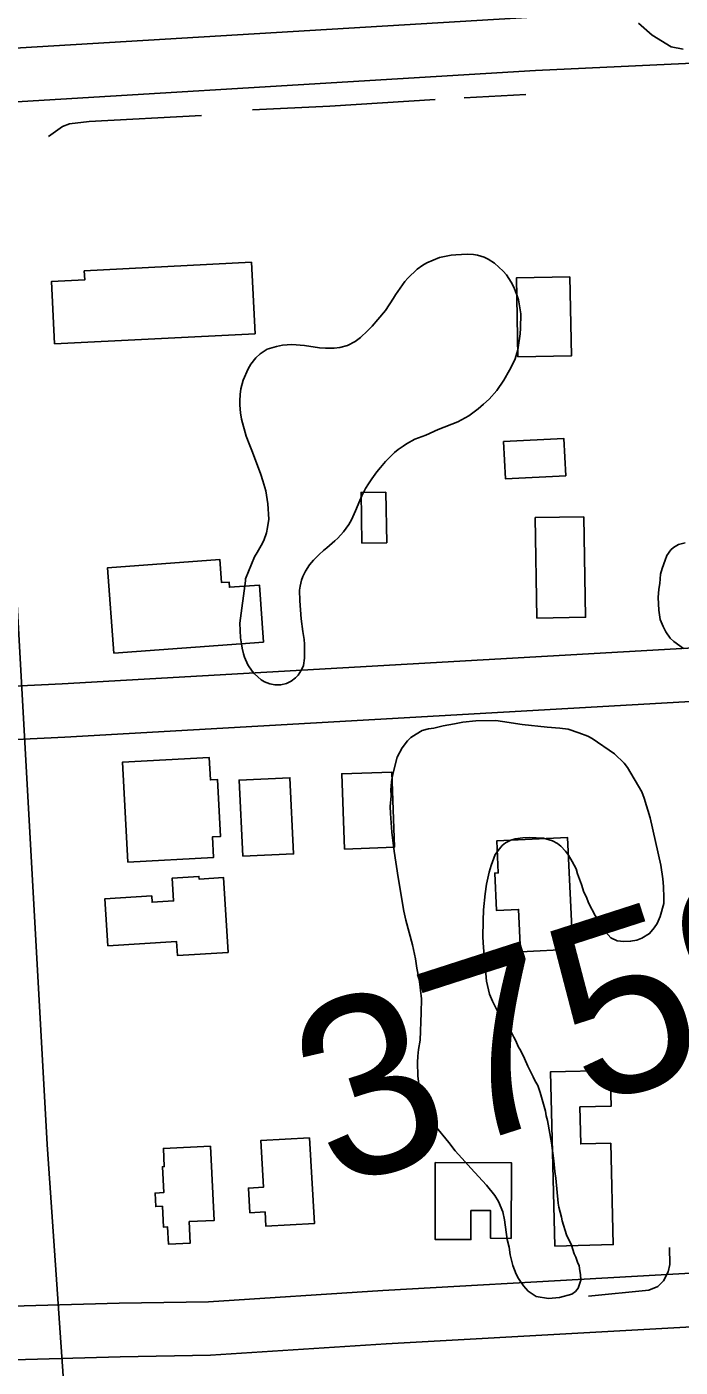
# Model space of a CAD drawing. Extents: x 3313447 to 3351316, y 703786 to 729172.
# Drawn here: x 3321047 to 3321412, y 711460 to 712210 of the extents above; entities that cross this region are included whole.
import ezdxf

# ---------------------------------------------------------------- set-up
doc = ezdxf.new("R2010")
doc.units = 0
for name, color, linetype in [('V-BLDG-OTLN', 7, 'Continuous'), ('V-ROAD-CNTR', 7, 'Continuous'), ('V-SITE-VEGE', 7, 'Continuous'), ('V-SURV-IDEN', 7, 'Continuous'), ('V-TOPO-SHOR', 7, 'Continuous')]:
    doc.layers.add(name, color=color, linetype=linetype)

msp = doc.modelspace()

# ---------------------------------------------------------------- linework, layer by layer
at = {"layer": 'V-BLDG-OTLN'}
for points in [[(3321078.61, 712073.51), (3321172.15, 712078.2), (3321174.15, 712038.27), (3321062.04, 712032.65), (3321060.29, 712067.45), (3321078.87, 712068.38)], [(3321350.31, 712070.09), (3321351.19, 712025.94), (3321321.25, 712025.34), (3321320.37, 712069.5)], [(3321348.01, 711958.83), (3321314.32, 711957.01), (3321313.19, 711977.88), (3321346.88, 711979.7)], [(3321247.42, 711949.68), (3321247.87, 711921.3), (3321233.96, 711921.08), (3321233.5, 711949.46)], [(3321358.13, 711935.84), (3321359.05, 711879.59), (3321331.81, 711879.15), (3321330.89, 711935.39)], [(3321178.96, 711865.72), (3321095.2, 711859.58), (3321091.7, 711907.32), (3321154.52, 711911.92), (3321155.46, 711899.03), (3321159.65, 711899.33), (3321159.87, 711896.38), (3321176.62, 711897.61)], [(3321103.06, 711742.66), (3321100.02, 711798.46), (3321148.55, 711801.11), (3321149.23, 711788.65), (3321153.14, 711788.86), (3321154.87, 711757.02), (3321150.35, 711756.77), (3321150.98, 711745.27)], [(3321224.17, 711749.94), (3321222.68, 711792.03), (3321250.66, 711793.01), (3321252.14, 711750.93)], [(3321167.28, 711745.89), (3321165.29, 711788.52), (3321193.7, 711789.85), (3321195.69, 711747.22)], [(3321322.75, 711692.46), (3321321.58, 711716.14), (3321309.28, 711715.54), (3321308.25, 711736.49), (3321310.26, 711736.59), (3321309.38, 711754.5), (3321348.89, 711756.44), (3321351.96, 711693.89)], [(3321091.75, 711695.83), (3321090.17, 711722.16), (3321116.39, 711723.74), (3321116.61, 711720.19), (3321128.65, 711720.92), (3321127.88, 711733.74), (3321142.79, 711734.64), (3321142.88, 711733.13), (3321156.54, 711733.95), (3321159.05, 711692.14), (3321130.79, 711690.44), (3321130.33, 711698.15)], [(3321373.13, 711585.4), (3321374.56, 711528.62), (3321341.88, 711527.8), (3321339.43, 711625.26), (3321372.88, 711626.11), (3321373.38, 711606.15), (3321355.86, 711605.71), (3321356.38, 711584.98)], [(3321149.3, 711583.77), (3321151.33, 711542.19), (3321137.33, 711541.51), (3321137.92, 711529.5), (3321125.69, 711528.91), (3321125.22, 711538.57), (3321122.92, 711538.46), (3321122.35, 711550.13), (3321118.67, 711549.95), (3321118.3, 711557.5), (3321123.08, 711557.73), (3321122.37, 711572.21), (3321123.41, 711572.26), (3321122.91, 711582.48)], [(3321204.64, 711588.4), (3321207.46, 711540.49), (3321180.24, 711538.89), (3321179.77, 711546.94), (3321171.26, 711546.43), (3321170.44, 711560.3), (3321178.93, 711560.8), (3321177.39, 711586.8)], [(3321275, 711574.59), (3321317.54, 711574.48), (3321317.43, 711532.12), (3321305.94, 711532.16), (3321305.97, 711547.7), (3321294.94, 711547.72), (3321294.9, 711531.45), (3321274.89, 711531.5)]]:
    msp.add_lwpolyline(points, close=True, dxfattribs=at)
at = {"layer": 'V-ROAD-CNTR'}
for points in [[(3320906.78, 714092.92), (3320948.02, 713441.45), (3320968.72, 713045.75), (3320991.58, 712682.24), (3321008.66, 712395.25), (3321033.81, 712017.94), (3321057.85, 711584.65), (3321076.55, 711314.74), (3321092.29, 710987.25), (3321119.28, 710624.69), (3321136.1, 710279.71), (3321163.05, 709828.58), (3321191.31, 709291.85), (3321198.09, 709174.13)], [(3321715.05, 712233.38), (3321329.43, 712215.4), (3320958.68, 712193.14), (3320623.73, 712175.51)], [(3321718.74, 712203.52), (3321331.03, 712185.44), (3320960.37, 712163.19), (3320624.28, 712145.5)], [(3321730.18, 711880.31), (3321066.21, 711842.45), (3320915.53, 711835.16), (3320643, 711822.94)], [(3321731.87, 711850.36), (3321067.79, 711812.49), (3320916.92, 711805.19), (3320644.74, 711792.99)], [(3321754.48, 711527.07), (3321687.98, 711525.33), (3321497.45, 711517.16), (3321245.66, 711502.99), (3321148.07, 711496.71), (3321098.11, 711495.85), (3320964.97, 711492.11), (3320679.58, 711472.85), (3320665.92, 711471.69)], [(3321909.86, 711224.05), (3321884.74, 711500.46), (3321689.02, 711495.35), (3321498.93, 711487.2), (3321247.47, 711473.04), (3321149.29, 711466.72), (3321098.79, 711465.86), (3320966.4, 711462.13), (3320681.86, 711442.94), (3320668.08, 711441.77)]]:
    msp.add_lwpolyline(points, dxfattribs=at)
at = {"layer": 'V-SITE-VEGE'}
for points in [[(3321413.57, 712197.38), (3321406.88, 712198.83), (3321396.22, 712205.2), (3321388.74, 712212.05)], [(3321174.58, 712024.72), (3321177, 712026.95), (3321181.02, 712029.56), (3321186.18, 712031.11), (3321189.55, 712031.85), (3321194.66, 712032.23), (3321201.77, 712031.66), (3321210.3, 712030.45), (3321213.64, 712030.17), (3321218.44, 712030.13), (3321221.51, 712030.59), (3321225.92, 712031.73), (3321230.22, 712033.89), (3321233.08, 712036.1), (3321237.15, 712039.87), (3321239.73, 712042.53), (3321242.93, 712046.19), (3321247.06, 712051.27), (3321251.69, 712058.07), (3321252.78, 712059.92), (3321258.02, 712067.42), (3321259.7, 712069.4), (3321264.84, 712074.29), (3321267.98, 712076.64), (3321270.22, 712078), (3321277.32, 712080.93), (3321283.91, 712082.12), (3321286.54, 712082.45), (3321292.81, 712082.79), (3321296.3, 712082.65), (3321298.61, 712082.27), (3321302.35, 712081.11), (3321304.49, 712080.01), (3321308.03, 712077.69), (3321312.95, 712073.27), (3321314.76, 712071.17), (3321317.37, 712067.14), (3321319, 712064.31), (3321320.58, 712060.03)], [(3321320.58, 712060.03), (3321321.49, 712057.22), (3321322.79, 712049.46), (3321322.75, 712041.32), (3321322.49, 712038.13), (3321321.12, 712029.16), (3321319.76, 712024.27), (3321317.86, 712020.27), (3321316.6, 712017.84), (3321313.33, 712012.3), (3321309.46, 712006.48), (3321305.05, 712001.71), (3321302.04, 711998.92), (3321299.02, 711996.28), (3321296.77, 711994.47), (3321293.77, 711992.26), (3321287.54, 711989.01), (3321276.6, 711984.64), (3321269.64, 711981.57), (3321263.58, 711979.19), (3321258.97, 711976.6), (3321257.03, 711975.37), (3321254.19, 711973.44), (3321252.09, 711971.78), (3321247.23, 711966.73), (3321244.33, 711963.35), (3321242.35, 711960.96), (3321239.43, 711957), (3321237.58, 711954.31), (3321236.02, 711951.6), (3321233.82, 711947.47), (3321232.7, 711944.9), (3321230.44, 711939.17), (3321228.06, 711934.17), (3321226.65, 711931.46), (3321223.73, 711927.5), (3321220.52, 711923.84), (3321218.87, 711922.31), (3321214.35, 711918.55), (3321212.54, 711916.88), (3321209.99, 711914.8), (3321206.81, 711911.58), (3321204.67, 711909.04), (3321202.35, 711905.49), (3321200.92, 711902.5), (3321200.25, 711900.34), (3321199.4, 711897.03), (3321199.02, 711894.86), (3321199.22, 711888.74), (3321199.99, 711878.82), (3321200.88, 711871.66), (3321201.58, 711867.26), (3321201.76, 711864.49), (3321201.9, 711860.56), (3321201.75, 711856.78), (3321201.29, 711852.58), (3321200.18, 711850.15), (3321198.32, 711847.17), (3321196.81, 711845.77), (3321194.4, 711843.83), (3321191.74, 711842.62), (3321188.65, 711841.87), (3321185.16, 711841.86), (3321182.42, 711842.41), (3321179.55, 711843.54), (3321177.55, 711844.63), (3321173.9, 711847.98), (3321172.51, 711849.49), (3321170.18, 711853.07), (3321168.3, 711857.22), (3321167.65, 711859.14), (3321166.9, 711862.36), (3321166.56, 711864.7), (3321166.11, 711868.07), (3321165.71, 711876.38), (3321168.81, 711899.97), (3321168.86, 711901.14), (3321173.85, 711913.45), (3321175.4, 711915.86), (3321177.59, 711919.7), (3321179.01, 711922.56), (3321180.64, 711926.86), (3321181.19, 711929.75), (3321181.81, 711934.53), (3321181.42, 711943.12), (3321180.25, 711950.3), (3321178.58, 711956.04), (3321177.41, 711959.58), (3321172.66, 711971.98), (3321171.35, 711975.67), (3321169.23, 711980.99), (3321166.69, 711990.4), (3321166.1, 711993.92), (3321165.69, 711998.3), (3321165.64, 712000.78), (3321165.78, 712004.26), (3321166.19, 712007.45), (3321167.54, 712012.2), (3321170.27, 712018.63), (3321171.82, 712021.19), (3321174.58, 712024.72)], [(3321413.86, 711862.21), (3321408.45, 711865.99), (3321406.34, 711867.86), (3321403.9, 711871.53), (3321402.42, 711874.37), (3321400.8, 711878.4), (3321400.01, 711883.59), (3321399.69, 711890.75), (3321400.07, 711895.3), (3321400.59, 711898.45), (3321401, 711903.8), (3321401.91, 711906.94), (3321403.49, 711911.64), (3321404.58, 711914.18), (3321406.69, 711917.27), (3321408.33, 711918.59), (3321410.97, 711920.28), (3321414.78, 711921.32)], [(3321249.78, 711773.81), (3321250.26, 711779.76), (3321250.14, 711783), (3321250.56, 711787.47), (3321250.91, 711789.94), (3321251.82, 711794.14), (3321253.6, 711801.29), (3321256.54, 711806.65), (3321259.44, 711810.52), (3321261.25, 711812.44), (3321264.31, 711814.31), (3321267.62, 711816.18), (3321271.15, 711817.28), (3321274.16, 711817.66), (3321279.43, 711818.95), (3321285.7, 711819.95), (3321290.47, 711821.01), (3321297.72, 711821.72), (3321308.92, 711821.78), (3321312.64, 711821.38), (3321323.53, 711819.71), (3321337.66, 711818.16), (3321344.61, 711817.64), (3321349.31, 711816.95), (3321355.21, 711814.98), (3321360.36, 711813.04), (3321362.8, 711811.7), (3321375.16, 711803.24), (3321380.69, 711798.05), (3321382.58, 711795.49), (3321390.51, 711781.98), (3321391.87, 711778.44), (3321395.16, 711767.36), (3321401.1, 711740.99), (3321402.29, 711733.22), (3321402.62, 711728.98), (3321402.88, 711722.74), (3321402.75, 711719.51), (3321400.72, 711712.12), (3321399.07, 711708.2), (3321397.48, 711705.78), (3321394.87, 711702.64), (3321390.54, 711700.07), (3321387.75, 711698.94), (3321384.24, 711698.33), (3321380.5, 711698.23), (3321376.79, 711698.62), (3321373.12, 711700.26), (3321368.83, 711705.16), (3321364.4, 711712.8), (3321360.92, 711719.41), (3321359.34, 711723.45), (3321358.18, 711725.74), (3321356.86, 711730.02), (3321354.61, 711736.09), (3321353.72, 711738.86), (3321351.64, 711742.93), (3321349.54, 711746.49), (3321347.88, 711748.8), (3321345.26, 711751.64), (3321343.32, 711752.96), (3321340.64, 711754.56)], [(3321340.64, 711754.56), (3321335.47, 711756.01), (3321327.52, 711756.32), (3321324.03, 711756.21), (3321319.77, 711755.63), (3321317.26, 711754.98), (3321314.21, 711753.35), (3321312.41, 711751.93), (3321310.84, 711750), (3321308.47, 711746.86), (3321306.24, 711740.72), (3321305.1, 711737.03), (3321303.59, 711730.37), (3321302.88, 711724.92), (3321302.04, 711715.99), (3321301.79, 711709.78), (3321301.68, 711700.57), (3321301.95, 711694.83), (3321302.62, 711686.59), (3321303.71, 711676.09), (3321305.41, 711668.81), (3321307, 711664.76), (3321310.69, 711657.4), (3321314.93, 711651.26), (3321317.75, 711646.91), (3321318.91, 711644.63), (3321320.07, 711642.59), (3321321.44, 711639.55), (3321322.84, 711637.01), (3321324.91, 711632.69), (3321326.73, 711628.39), (3321329.74, 711622.55), (3321330.66, 711620.52), (3321332.29, 711617.71), (3321333.62, 711613.68), (3321336.7, 711603.35), (3321337.09, 711600.6), (3321337.74, 711598.08), (3321339.99, 711585.55), (3321341.34, 711575.54), (3321341.85, 711569.54), (3321342.45, 711565.78), (3321343.65, 711551.79), (3321344.05, 711549.54), (3321345.58, 711544), (3321346, 711541.99), (3321348.43, 711534.18), (3321351.19, 711528.35), (3321352.74, 711523.56), (3321353.66, 711521.53), (3321354.55, 711518.76), (3321355.46, 711516.73), (3321355.85, 711513.97), (3321356.27, 711511.97), (3321356.4, 711508.72), (3321354.98, 711504.3), (3321353.41, 711502.37), (3321351.36, 711500.95), (3321344.56, 711498.98), (3321338.38, 711498.41), (3321331.34, 711499.7), (3321326.99, 711502.63), (3321324.4, 711505.5), (3321321.58, 711509.59), (3321320.18, 711512.14), (3321318.38, 711516.94), (3321316.87, 711522.97), (3321316.29, 711527.22), (3321315.21, 711531.5), (3321313.66, 711542.52), (3321312.84, 711547.03), (3321310.33, 711552.85), (3321308.22, 711556.17), (3321303.71, 711561.83), (3321294.87, 711571.38), (3321291.77, 711574.99), (3321286.04, 711581.19), (3321282.49, 711585.81), (3321274.89, 711595.07), (3321272.09, 711599.91), (3321270.48, 711603.21), (3321268.2, 711608.53), (3321266.03, 711616.83), (3321265.28, 711623.08), (3321265.08, 711630.56), (3321265.21, 711634.04), (3321265.61, 711637.76), (3321266.56, 711642.95), (3321267.16, 711658.36), (3321267.21, 711666.07), (3321266.1, 711675.83), (3321264.66, 711683.35), (3321263.87, 711688.61), (3321262.18, 711696.39), (3321258.49, 711710.23), (3321257.45, 711715.25), (3321254.2, 711734.05), (3321252.04, 711748.82), (3321250.71, 711759.33), (3321249.88, 711769.82), (3321249.78, 711773.81)]]:
    msp.add_lwpolyline(points, dxfattribs=at)
at = {"layer": 'V-TOPO-SHOR'}
msp.add_line((3321325.61, 712172.01), (3321291.16, 712170.14), dxfattribs=at)
for points in [[(3321274.95, 712169.25), (3321215.94, 712165.47), (3321172.67, 712163.44)], [(3321144.26, 712160.4), (3321081.46, 712156.94), (3321070.4, 712155.67), (3321066.53, 712154.13), (3321058.6, 712148.51)], [(3321360.69, 711499.85), (3321394.38, 711503.2), (3321399.55, 711505.18), (3321402.64, 711508.38), (3321405.31, 711513.44), (3321406.11, 711517.5), (3321405.92, 711527.05)]]:
    msp.add_lwpolyline(points, dxfattribs=at)

# ---------------------------------------------------------------- texts
at = {"layer": 'V-SURV-IDEN'}
msp.add_text('3759+86.9', height=100, rotation=17.8785, dxfattribs=at).set_placement((3321217.94, 711559.58))

doc.saveas('drawing.dxf')
